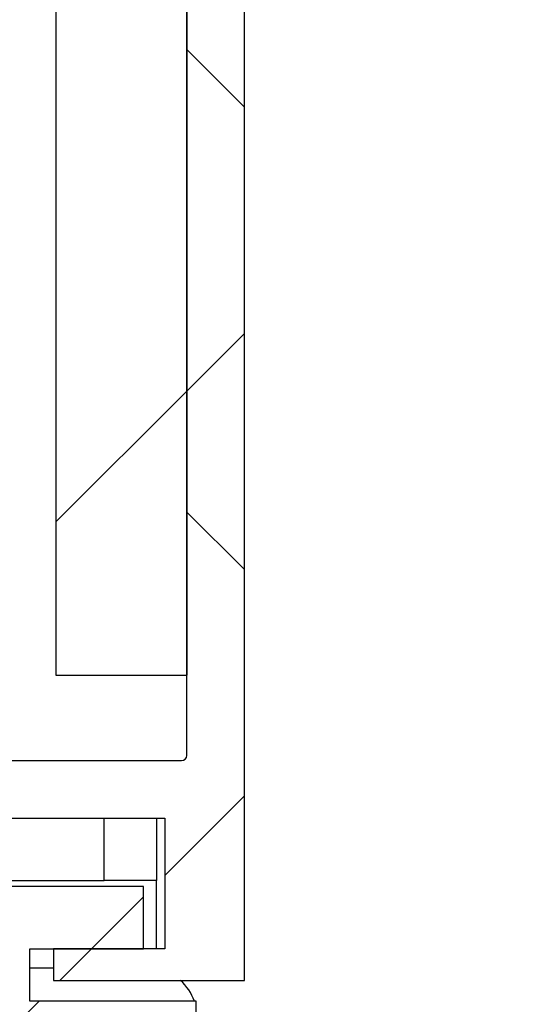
# Model space of a CAD drawing. Header units: inches. Extents: x 170 to 288, y 234 to 248.
# Tile 354 of 480: x 245.171 to 245.36, y 236.167 to 236.543. Entities that reach past the tile are written whole.
import ezdxf

# ---------------------------------------------------------------- set-up
doc = ezdxf.new("R2010")
doc.units = ezdxf.units.IN
doc.header["$LTSCALE"] = 0.25
doc.header["$MEASUREMENT"] = 0
doc.layers.add('ANNOTATIONS', color=1, linetype='Continuous')
doc.layers.add('DETAILS', color=4, linetype='Continuous')
doc.styles.add('ARIAL', font='arial.ttf', dxfattribs={"height": 0.09375})
doc.dimstyles.new('STANDARD$0', dxfattribs={"dimtxt": 0.09375, "dimasz": 0.09375, "dimexe": 0.03125, "dimexo": 0.046875, "dimgap": 0.09, "dimtad": 0, "dimtih": 1, "dimtoh": 1, "dimdec": 4, "dimzin": 0, "dimdsep": 46, "dimtxsty": 'ARIAL', "dimcen": 0.09, "dimadec": 0, "dimazin": 0, "dimtfac": 1, "dimtdec": 4, "dimtofl": 0, "dimtmove": 0, "dimatfit": 1, "dimfxl": 1, "dimtolj": 1, "dimtzin": 0, "dimarcsym": 0})

# ---------------------------------------------------------------- blocks, each defined once
blk = doc.blocks.new('*D43')
at = {"layer": 'ANNOTATIONS', "color": 0, "lineweight": -2, "transparency": 16777216}
for p, q in [((245.34822844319, 237.547253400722), (245.6166792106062, 237.547253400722)), ((245.5854292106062, 237.453503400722), (245.5854292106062, 236.7435161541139)), ((245.5854292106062, 235.7664833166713), (245.5854292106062, 236.4665047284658)), ((245.3809953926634, 235.6727333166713), (245.6166792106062, 235.6727333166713))]:
    blk.add_line(p, q, dxfattribs=at)
at = {"layer": 'ANNOTATIONS', "color": 0, "transparency": 16777216}
for points in [[(245.5698042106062, 237.453503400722), (245.6010542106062, 237.453503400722), (245.5854292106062, 237.547253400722)], [(245.5698042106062, 235.7664833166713), (245.6010542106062, 235.7664833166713), (245.5854292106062, 235.6727333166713)]]:
    blk.add_solid(points, dxfattribs=at)
at = {"layer": 'defpoints', "color": 0, "transparency": 16777216}
for p in [(245.25447844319, 237.547253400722), (245.5854292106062, 237.547253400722), (245.2872453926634, 235.6727333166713)]:
    blk.add_point(p, dxfattribs=at)
at = {"layer": 'ANNOTATIONS', "color": 0, "transparency": 16777216, "insert": (245.5854292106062, 236.6050104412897), "char_height": 0.09375, "attachment_point": 5, "style": 'ARIAL'}
blk.add_mtext('\\A1;9 3/8"', dxfattribs=at)

msp = doc.modelspace()

# ---------------------------------------------------------------- hatches: boundary and pattern name
at = {"layer": 'DETAILS'}
h = msp.add_hatch(dxfattribs=at)
h.set_pattern_fill('ANSI38', color=256, style=0)
h.set_pattern_definition([(45, (239.5543638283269, 231.7817086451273), (-0.08838834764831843, 0.08838834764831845), []), (135, (239.5543638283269, 231.7817086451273), (-0.2651650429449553, 0.08838834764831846), [0.3125, -0.1875])])
edge = h.paths.add_edge_path(flags=0)
edge.add_line((245.2544784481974, 237.5472536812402), (245.1465171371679, 237.5472536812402))
edge.add_arc((245.1465171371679, 237.5452536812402), 0.001999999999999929, 90, 178.4271713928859)
edge.add_arc((245.0736784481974, 237.5472536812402), 0.07086614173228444, 276.37937020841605, 358.4271713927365, ccw=False)
edge.add_line((245.0815524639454, 237.4768263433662), (245.0815524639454, 237.4610783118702))
edge.add_arc((245.0894264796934, 237.4610783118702), 0.007874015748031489, 180, 270.0000000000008)
edge.add_line((245.0894264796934, 237.4532042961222), (245.0933634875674, 237.4532042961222))
edge.add_line((245.0933634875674, 237.4532042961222), (245.0933634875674, 237.4639229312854))
edge.add_arc((245.0973004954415, 237.4639229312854), 0.003937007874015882, 105.8266201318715, 180, ccw=False)
edge.add_arc((245.0736784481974, 237.5472536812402), 0.08267716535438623, 285.8266201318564, 304.4173887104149)
edge.add_arc((245.1248595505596, 237.4725542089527), 0.007874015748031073, -7.958078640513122e-13, 124.4173887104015, ccw=False)
edge.add_line((245.1327335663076, 237.4725542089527), (245.1327335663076, 237.4212694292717))
edge.add_arc((245.1248595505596, 237.4212694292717), 0.00787401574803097, 270, 360, ccw=False)
edge.add_line((245.1248595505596, 237.4133954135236), (245.0284721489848, 237.4133954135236))
edge.add_arc((245.0284721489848, 237.4055213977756), 0.007874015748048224, 90, 180)
edge.add_line((245.0205981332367, 237.4055213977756), (245.0205981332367, 237.3110332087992))
edge.add_arc((245.0245351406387, 237.3110332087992), 0.003937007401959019, 180, 270.0000034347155)
edge.add_arc((245.0245351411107, 237.3031591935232), 0.003937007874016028, -7.958078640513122e-13, 90.00000343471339, ccw=False)
edge.add_line((245.0284721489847, 237.3031591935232), (245.0284721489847, 237.253978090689))
edge.add_line((245.0284721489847, 237.253978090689), (245.0304721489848, 237.251978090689))
edge.add_line((245.0304721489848, 237.251978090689), (245.0284721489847, 237.2499780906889))
edge.add_line((245.0284721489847, 237.2499780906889), (245.0284721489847, 237.2007969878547))
edge.add_arc((245.0245351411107, 237.2007969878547), 0.003937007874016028, 269.99999656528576, 360, ccw=False)
edge.add_arc((245.0245351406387, 237.1929229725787), 0.003937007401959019, 89.99999656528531, 180)
edge.add_line((245.0205981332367, 237.1929229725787), (245.0205981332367, 236.7415843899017))
edge.add_arc((245.0245351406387, 236.7415843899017), 0.003937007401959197, 180, 270.0000034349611)
edge.add_arc((245.0245351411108, 236.7337103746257), 0.003937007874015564, -7.958078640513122e-13, 90.00000343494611, ccw=False)
edge.add_line((245.0284721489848, 236.7337103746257), (245.0284721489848, 236.6845292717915))
edge.add_line((245.0284721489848, 236.6845292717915), (245.0304721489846, 236.6825292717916))
edge.add_line((245.0304721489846, 236.6825292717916), (245.0284721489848, 236.6805292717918))
edge.add_line((245.0284721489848, 236.6805292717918), (245.0284721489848, 236.6313481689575))
edge.add_arc((245.0245351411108, 236.6313481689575), 0.003937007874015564, 269.99999656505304, 360, ccw=False)
edge.add_arc((245.0245351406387, 236.6234741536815), 0.003937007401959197, 89.99999656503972, 179.999999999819)
edge.add_line((245.0205981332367, 236.6234741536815), (245.0205981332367, 236.5245955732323))
edge.add_line((245.0205981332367, 236.5245955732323), (245.1193746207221, 236.4417122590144))
edge.add_arc((245.0736784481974, 236.3872536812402), 0.07109062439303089, -50.00000000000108, 49.99999999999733, ccw=False)
edge.add_line((245.1193746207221, 236.3327951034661), (245.0205981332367, 236.2499117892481))
edge.add_line((245.0205981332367, 236.2499117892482), (245.0205981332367, 236.1759117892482))
edge.add_line((245.0205981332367, 236.1759117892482), (245.093538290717, 236.1759117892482))
edge.add_line((245.093538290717, 236.1759117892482), (245.093538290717, 236.1879117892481))
edge.add_line((245.093538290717, 236.1879117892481), (245.0510382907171, 236.1879117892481))
edge.add_line((245.0510382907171, 236.1879117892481), (245.0510382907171, 236.2379117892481))
edge.add_line((245.0510382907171, 236.2379117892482), (245.2260382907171, 236.2379117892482))
edge.add_line((245.2260382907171, 236.2379117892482), (245.2260382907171, 236.1879117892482))
edge.add_line((245.2260382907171, 236.1879117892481), (245.1835382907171, 236.1879117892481))
edge.add_line((245.1835382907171, 236.1879117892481), (245.1835382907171, 236.1759117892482))
edge.add_line((245.1835382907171, 236.1759117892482), (245.2564784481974, 236.1759117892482))
edge.add_line((245.2564784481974, 236.1759117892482), (245.2564784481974, 237.5452536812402))
edge.add_arc((245.2544784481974, 237.5452536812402), 0.00200000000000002, 0, 90)
edge = h.paths.add_edge_path(flags=0)
edge.add_arc((245.0997113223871, 236.2719117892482), 0.01199999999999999, 130.0000000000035, 270, ccw=False)
edge.add_line((245.0919978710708, 236.2811043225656), (245.1335159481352, 236.3159421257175))
edge.add_arc((245.0736784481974, 236.3872536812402), 0.09309062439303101, 310, 409.9999999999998)
edge.add_line((245.1335159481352, 236.458565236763), (245.0631644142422, 236.5175971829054))
edge.add_arc((245.0644499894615, 236.5191292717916), 0.001999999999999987, 89.9999999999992, 230.0000000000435, ccw=False)
edge.add_line((245.0644499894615, 236.5211292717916), (245.0785981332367, 236.5211292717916))
edge.add_arc((245.0785981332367, 236.5251292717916), 0.004000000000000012, 270.0000000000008, 360.0000000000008)
edge.add_line((245.0825981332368, 236.5251292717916), (245.0825981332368, 236.5391292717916))
edge.add_arc((245.0785981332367, 236.5391292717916), 0.004000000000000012, 0, 90)
edge.add_line((245.0785981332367, 236.5431292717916), (245.0425981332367, 236.5431292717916))
edge.add_line((245.0425981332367, 236.5431292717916), (245.0425981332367, 236.6098741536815))
edge.add_arc((245.0545981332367, 236.6098741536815), 0.01200000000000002, 132.2151161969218, 180, ccw=False)
edge.add_arc((245.0384721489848, 236.6276492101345), 0.01199999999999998, 312.2151161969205, 360.0000000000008)
edge.add_line((245.0504721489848, 236.6276492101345), (245.0504721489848, 236.7374093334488))
edge.add_arc((245.0384721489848, 236.7374093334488), 0.01200000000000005, 0, 47.78488380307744)
edge.add_arc((245.0545981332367, 236.7551843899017), 0.01199999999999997, 180, 227.7848838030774, ccw=False)
edge.add_line((245.0425981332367, 236.7551843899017), (245.0425981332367, 237.1793229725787))
edge.add_arc((245.0545981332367, 237.1793229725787), 0.01200000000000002, 132.2151161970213, 180, ccw=False)
edge.add_arc((245.0384721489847, 237.1970980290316), 0.01199999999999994, 312.21511619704, 360.0000000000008)
edge.add_line((245.0504721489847, 237.1970980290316), (245.0504721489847, 237.3068581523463))
edge.add_arc((245.0384721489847, 237.3068581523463), 0.01199999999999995, 0, 47.78488380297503)
edge.add_arc((245.0545981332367, 237.3246332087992), 0.01200000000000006, 180, 227.7848838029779, ccw=False)
edge.add_line((245.0425981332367, 237.3246332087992), (245.0425981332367, 237.3893954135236))
edge.add_arc((245.0445981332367, 237.3893954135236), 0.00200000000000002, 89.9999999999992, 180, ccw=False)
edge.add_line((245.0445981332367, 237.3913954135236), (245.1427335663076, 237.3913954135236))
edge.add_arc((245.1427335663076, 237.4033954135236), 0.01199999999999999, 270.0000000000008, 360.0000000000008)
edge.add_line((245.1547335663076, 237.4033954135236), (245.1547335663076, 237.4912536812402))
edge.add_arc((245.1887335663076, 237.4912536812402), 0.03399999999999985, 89.9999999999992, 180, ccw=False)
edge.add_line((245.1887335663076, 237.5252536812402), (245.2324784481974, 237.5252536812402))
edge.add_arc((245.2324784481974, 237.5232536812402), 0.002000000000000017, -7.958078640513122e-13, 89.9999999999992, ccw=False)
edge.add_line((245.2344784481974, 237.5232536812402), (245.2344784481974, 236.2619117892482))
edge.add_arc((245.2324784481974, 236.2619117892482), 0.001999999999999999, 270, 360, ccw=False)
edge.add_line((245.2324784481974, 236.2599117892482), (245.0997113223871, 236.2599117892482))
h = msp.add_hatch(dxfattribs=at)
h.set_pattern_fill('ANSI32', color=256, style=0)
h.set_pattern_definition([(45, (239.5543638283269, 231.7817086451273), (-0.2651650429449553, 0.2651650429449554), []), (45, (239.7311405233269, 231.7817086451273), (-0.2651650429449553, 0.2651650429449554), [])])
h.paths.add_polyline_path([(245.1844784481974, 237.4925827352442), (245.1844784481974, 236.2925827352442), (245.2344784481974, 236.2925827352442), (245.2344784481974, 237.4925827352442)], flags=0)
h = msp.add_hatch(dxfattribs=at)
h.set_pattern_fill('ANSI34', color=256, style=0)
h.set_pattern_definition([(45, (239.5543638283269, 231.7817086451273), (-0.5303300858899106, 0.5303300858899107), []), (45, (239.7311405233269, 231.7817086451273), (-0.5303300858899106, 0.5303300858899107), []), (45, (239.9079172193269, 231.7817086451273), (-0.5303300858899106, 0.5303300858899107), []), (45, (240.0846939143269, 231.7817086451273), (-0.5303300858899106, 0.5303300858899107), [])])
edge = h.paths.add_edge_path(flags=0)
edge.add_line((245.2604980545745, 235.7233197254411), (245.2380551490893, 235.8891610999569))
edge.add_line((245.2380551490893, 235.8891610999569), (245.2380551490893, 236.1679315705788))
edge.add_line((245.2380551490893, 236.1679315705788), (245.1744642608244, 236.1679315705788))
edge.add_line((245.1744642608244, 236.1679315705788), (245.1744642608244, 236.1879117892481))
edge.add_line((245.1744642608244, 236.1879117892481), (245.2178828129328, 236.1879117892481))
edge.add_line((245.2178828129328, 236.1879117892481), (245.2178828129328, 236.2117343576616))
edge.add_line((245.2178828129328, 236.2117343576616), (245.0591937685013, 236.2117343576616))
edge.add_line((245.0591937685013, 236.2117343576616), (245.0591937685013, 236.1879117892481))
edge.add_line((245.0591937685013, 236.1879117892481), (245.1026123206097, 236.1879117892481))
edge.add_line((245.1026123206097, 236.1879117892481), (245.1026123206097, 236.1679315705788))
edge.add_line((245.1026123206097, 236.1679315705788), (245.0390214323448, 236.1679315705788))
edge.add_line((245.0390214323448, 236.1679315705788), (245.0390214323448, 235.8891610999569))
edge.add_line((245.0390214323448, 235.8891610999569), (245.0165785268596, 235.7233197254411))
edge.add_line((245.0165785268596, 235.7233197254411), (244.9814533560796, 235.6788172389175))
edge.add_arc((244.9855202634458, 235.675607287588), 0.005181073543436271, 141.716476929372, 326.3110189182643)
edge.add_line((244.9898312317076, 235.672733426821), (245.0255616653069, 235.7188096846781))
edge.add_line((245.0255616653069, 235.7188096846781), (245.0460408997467, 235.8600671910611))
edge.add_arc((245.0428870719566, 235.8605244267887), 0.003186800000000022, 351.7508458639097, 418.968403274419)
edge.add_arc((245.0467342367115, 235.8669191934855), 0.004276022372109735, -13.446066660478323, 238.9684032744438, ccw=False)
edge.add_arc((245.1351800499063, 235.9075522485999), 0.09400603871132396, 206.2836781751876, 272.0472511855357)
edge.add_arc((245.1418965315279, 235.9075522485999), 0.09400603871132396, 267.9527488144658, 333.7163218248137)
edge.add_arc((245.2303423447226, 235.8669191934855), 0.004276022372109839, -58.96840327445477, 193.4460666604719, ccw=False)
edge.add_arc((245.2341895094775, 235.8605244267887), 0.003186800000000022, 121.0315967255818, 188.2491541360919)
edge.add_line((245.2310356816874, 235.8600671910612), (245.2515149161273, 235.7188096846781))
edge.add_line((245.2515149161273, 235.7188096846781), (245.2872453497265, 235.672733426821))
edge.add_arc((245.2915563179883, 235.675607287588), 0.005181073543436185, 213.6889810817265, 398.2835230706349)
edge.add_line((245.2956232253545, 235.6788172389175), (245.2604980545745, 235.7233197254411))
edge = h.paths.add_edge_path(flags=0)
edge.add_arc((245.1385382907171, 236.1842615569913), 0.01632998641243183, 0, 360)
edge = h.paths.add_edge_path(flags=0)
edge.add_arc((245.0725756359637, 236.1052598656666), 0.01173838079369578, 0, 360)
edge = h.paths.add_edge_path(flags=0)
edge.add_arc((245.1314337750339, 235.9031468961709), 0.03416172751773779, 109.3291004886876, 247.6570294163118)
edge.add_line((245.1184471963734, 235.871549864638), (245.0944454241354, 235.8321890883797))
edge.add_arc((245.1384424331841, 235.9131038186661), 0.09210282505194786, 188.6017576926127, 241.46506864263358, ccw=False)
edge.add_line((245.0473755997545, 235.8993283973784), (245.0473755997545, 235.981320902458))
edge.add_arc((245.0508335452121, 235.9784256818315), 0.004509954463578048, 50.06170250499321, 140.0617025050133, ccw=False)
edge.add_arc((245.1377571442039, 236.0458800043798), 0.105623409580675, 217.2930556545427, 260.3911960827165)
edge.add_line((245.1201264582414, 235.9417384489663), (245.1201264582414, 235.9353830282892))
edge = h.paths.add_edge_path(flags=0)
edge.add_arc((245.1364947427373, 235.9067365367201), 0.08601892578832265, 248.440857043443, 271.36130148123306, ccw=False)
edge.add_line((245.1048861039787, 235.8267356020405), (245.1244995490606, 235.8634466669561))
edge.add_line((245.1244995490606, 235.8634466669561), (245.1525770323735, 235.8634466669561))
edge.add_line((245.1525770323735, 235.8634466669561), (245.1721904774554, 235.8267356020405))
edge.add_arc((245.1405818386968, 235.9067365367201), 0.08601892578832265, 268.6386985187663, 291.5591429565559, ccw=False)
edge = h.paths.add_edge_path(flags=0)
edge.add_arc((245.1456428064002, 235.9031468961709), 0.03416172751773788, 292.3429705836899, 430.6708995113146)
edge.add_line((245.1569501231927, 235.9353830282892), (245.1569501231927, 235.9417384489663))
edge.add_arc((245.1393194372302, 236.0458800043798), 0.1056234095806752, 279.6088039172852, 322.7069443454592)
edge.add_arc((245.226243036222, 235.9784256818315), 0.004509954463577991, 39.9382974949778, 129.9382974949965, ccw=False)
edge.add_line((245.2297009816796, 235.981320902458), (245.2297009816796, 235.8993283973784))
edge.add_arc((245.13863414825, 235.9131038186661), 0.09210282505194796, 298.5349313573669, 351.3982423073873, ccw=False)
edge.add_line((245.1826311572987, 235.8321890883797), (245.1586293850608, 235.871549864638))
edge = h.paths.add_edge_path(flags=0)
edge.add_arc((245.2045009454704, 236.1052598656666), 0.01173838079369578, 0, 360)
edge = h.paths.add_edge_path(flags=0)
edge.add_line((245.2143210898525, 236.1389805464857), (245.2143210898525, 236.125084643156))
edge.add_line((245.2143210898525, 236.125084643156), (245.1993443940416, 236.125084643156))
edge.add_arc((245.2048384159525, 236.1054947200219), 0.02034574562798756, 105.6662281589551, 258.4150358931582)
edge.add_line((245.2007525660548, 236.0855634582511), (245.2178828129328, 236.0855634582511))
edge.add_line((245.2178828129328, 236.0855634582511), (245.221027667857, 236.017660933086))
edge.add_arc((245.1397785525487, 236.0450579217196), 0.08574388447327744, 269.1712033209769, 341.36602859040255, ccw=False)
edge.add_arc((245.1372980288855, 236.0450579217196), 0.08574388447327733, 198.6339714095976, 270.8287966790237, ccw=False)
edge.add_line((245.0560489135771, 236.0176609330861), (245.0591937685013, 236.0855634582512))
edge.add_line((245.0591937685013, 236.0855634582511), (245.0763240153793, 236.0855634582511))
edge.add_arc((245.0722381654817, 236.1054947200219), 0.02034574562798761, 281.5849641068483, 434.3337718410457)
edge.add_line((245.0777321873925, 236.125084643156), (245.0627554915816, 236.125084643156))
edge.add_line((245.0627554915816, 236.125084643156), (245.0627554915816, 236.1389805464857))
edge.add_line((245.0627554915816, 236.1389805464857), (245.1096927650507, 236.1491708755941))
edge.add_line((245.1096927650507, 236.1491708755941), (245.1673838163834, 236.1491708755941))
edge.add_line((245.1673838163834, 236.1491708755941), (245.2143210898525, 236.1389805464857))
edge = h.paths.add_edge_path(flags=0)
edge.add_line((245.1018816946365, 235.9031468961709), (245.1184471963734, 235.9174198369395))
edge.add_line((245.1184471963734, 235.9174198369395), (245.1586293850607, 235.9174198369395))
edge.add_line((245.1586293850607, 235.9174198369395), (245.1751948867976, 235.9031468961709))
edge.add_arc((245.1420582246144, 235.9056470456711), 0.03323084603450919, 282.73448853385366, 355.6852287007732, ccw=False)
edge.add_line((245.1493834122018, 235.8732336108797), (245.1493834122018, 235.8957614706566))
edge.add_arc((245.1402681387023, 235.8940316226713), 0.009277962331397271, 10.74550573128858, 100.7455057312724)
edge.add_arc((245.1368084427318, 235.8940316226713), 0.009277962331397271, 79.25449426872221, 169.2544942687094)
edge.add_line((245.1276931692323, 235.8957614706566), (245.1276931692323, 235.8732336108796))
edge.add_arc((245.1350183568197, 235.9056470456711), 0.03323084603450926, 184.3147712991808, 257.2655114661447, ccw=False)

# ---------------------------------------------------------------- linework, layer by layer
for p, q in [((245.2564784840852, 236.1759110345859), (245.2564784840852, 237.5452540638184)), ((245.2344785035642, 236.2619125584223), (245.2344785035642, 237.5232538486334)), ((245.1844784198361, 237.4925823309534), (245.1844784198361, 236.2925821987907)), ((245.2344785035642, 237.4925823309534), (245.2344785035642, 236.2925821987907)), ((245.1844784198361, 236.2925821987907), (245.2344785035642, 236.2925821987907)), ((245.0997113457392, 236.2599113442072), (245.2324784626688, 236.2599113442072)), ((245.0510382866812, 236.2379111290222), (245.2260383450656, 236.2379111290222)), ((245.2029132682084, 236.2141124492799), (245.2029132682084, 236.2379111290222)), ((245.2229133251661, 236.2379111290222), (245.2229133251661, 236.2141124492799)), ((245.2260383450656, 236.2379111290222), (245.2260383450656, 236.1879126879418)), ((245.0741632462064, 236.2141124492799), (245.2029132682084, 236.2141124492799)), ((245.2229133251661, 236.2141124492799), (245.2029132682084, 236.2141124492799)), ((245.2229133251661, 236.1879126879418), (245.2229133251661, 236.2141124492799)), ((245.2178828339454, 236.2117338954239), (245.0591937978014, 236.2117338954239)), ((245.2178828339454, 236.1879126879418), (245.2178828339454, 236.2117338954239)), ((245.1744642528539, 236.1879126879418), (245.2178828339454, 236.1879126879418)), ((245.1744642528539, 236.1679324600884), (245.1744642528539, 236.1879126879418)), ((245.1835382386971, 236.1879126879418), (245.1835382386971, 236.1759110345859)), ((245.2260383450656, 236.1879126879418), (245.1835382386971, 236.1879126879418)), ((245.1744642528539, 236.1807113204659), (245.1835382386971, 236.1807113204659)), ((245.1835382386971, 236.1759110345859), (245.2564784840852, 236.1759110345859)), ((245.2380551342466, 236.1679324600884), (245.1744642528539, 236.1679324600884)), ((245.2380551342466, 235.889161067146), (245.2380551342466, 236.1679324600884))]:
    msp.add_line(p, q, dxfattribs=at)
for centre, radius, start, end in [((245.2324784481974, 236.2619117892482), 0.002000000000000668, 270, 0), ((245.218538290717, 236.1611961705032), 0.02000000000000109, 19.68020695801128, 47.37324553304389)]:
    msp.add_arc(centre, radius, start, end, dxfattribs=at)

# ---------------------------------------------------------------- dimensions: what is measured, and where the dimension line sits
at = {"layer": 'ANNOTATIONS'}
dim = msp.add_linear_dim(base=(245.5854292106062, 237.547253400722), p1=(245.2872453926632, 235.6727333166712), p2=(245.2544784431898, 237.5472534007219), angle=90, text='9 3/8"', dimstyle='STANDARD$0', override={"dimexo": 0.09375}, dxfattribs=at)
dim.commit()
dim.dimension.update_dxf_attribs({"geometry": '*D43', "text_midpoint": (245.5854292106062, 236.6050104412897), "dimtype": 160})

doc.saveas('drawing.dxf')
